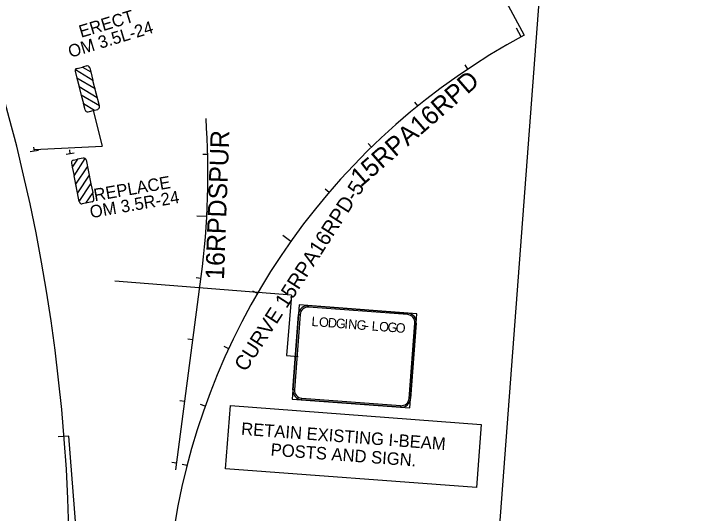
# Model space of a CAD drawing. Extents: x 2001876 to 2025694, y 804561 to 868938.
# Drawn here: x 2023569 to 2024685, y 812175 to 812979 of the extents above; entities that cross this region are included whole.
import ezdxf

# ---------------------------------------------------------------- set-up
doc = ezdxf.new("R2010")
doc.units = 0
for name, color, linetype in [('RD_HC_CL_Rel', 7, 'Continuous'), ('RD_HC_Data_Rel', 7, 'Continuous'), ('RD_HC_Data_Tic_Rel', 7, 'Continuous'), ('RD_PD_CLEAR ZONE', 7, 'Continuous'), ('RD_SHT_ShtClip', 7, 'Continuous'), ('RD_Sketch2', 7, 'Continuous'), ('RD_TX_RoadID', 7, 'Continuous'), ('TR SN EXTRUDED PANEL SIGNS - GROUND MOUNTED', 7, 'Continuous'), ('TR SN EXTRUDED PANEL SIGNS- MOUNTED OVERHEAD', 7, 'Continuous'), ('TR SN FLAT SHEET - TYPE III - FIXED SZ and MSG SIGN', 7, 'Continuous')]:
    doc.layers.add(name, color=color, linetype=linetype)

msp = doc.modelspace()

# ---------------------------------------------------------------- linework, layer by layer
at = {"layer": 'RD_HC_CL_Rel'}
msp.add_arc((2024908.4, 811980.1), 1094.6, 118.2243, 170.7835, dxfattribs=at)
at = {"layer": 'RD_HC_Data_Rel'}
msp.add_line((2024195.8, 813307.9), (2024390.8, 812944.6), dxfattribs=at)
at = {"layer": 'RD_HC_Data_Tic_Rel'}
for p, q in [((2024385.7, 812941.8), (2024378.1, 812955.9)), ((2024300.2, 812890.1), (2024295.7, 812896.8)), ((2024219.7, 812830.8), (2024214.7, 812837)), ((2024145, 812764.4), (2024139.4, 812770.2)), ((2024076.6, 812691.5), (2024070.5, 812696.7)), ((2024015.2, 812612.7), (2024002.1, 812621.9)), ((2023961.2, 812528.5), (2023954.2, 812532.5)), ((2023915.1, 812439.8), (2023907.8, 812443.2)), ((2023877.3, 812347.3), (2023869.8, 812349.9)), ((2023848.1, 812251.7), (2023840.4, 812253.6))]:
    msp.add_line(p, q, dxfattribs=at)
at = {"layer": 'RD_PD_CLEAR ZONE'}
msp.add_line((2023829.9, 812244.8), (2023870.9, 812556.3), dxfattribs=at)
for centre, radius, start, end in [((2020794.3, 812071.9), 2864.8, 355.713, 56.9613), ((2022613.3, 812721.8), 1268.4, 352.502, 4.0139)]:
    msp.add_arc(centre, radius, start, end, dxfattribs=at)
at = {"layer": 'RD_SHT_ShtClip'}
msp.add_line((2024236.5, 810621.4), (2024685, 816604.7), dxfattribs=at)
at = {"layer": 'RD_Sketch2'}
for p, q in [((2023881.4, 812752.6), (2023873.4, 812752.4)), ((2023879.8, 812652.7), (2023863.9, 812653.5)), ((2023870.5, 812553.1), (2023862.5, 812554.2)), ((2023857.4, 812454), (2023849.5, 812455)), ((2023844.4, 812354.9), (2023836.4, 812355.9)), ((2023831.3, 812255.7), (2023823.4, 812256.8))]:
    msp.add_line(p, q, dxfattribs=at)
at = {"layer": 'TR SN EXTRUDED PANEL SIGNS - GROUND MOUNTED'}
for p, q in [((2023697, 812823.2), (2023711.6, 812766.1)), ((2024016, 812525.9), (2024008.3, 812428.8)), ((2024043.6, 812506.6), (2024043.8, 812509.2)), ((2024027.5, 812495.2), (2024030, 812495)), ((2024203, 812497.2), (2024202.8, 812494.7)), ((2024214.4, 812481.1), (2024217, 812481)), ((2024008.3, 812428.8), (2024027, 812427.4)), ((2024020.9, 812373.7), (2024018.4, 812373.9)), ((2024032.4, 812357.6), (2024032.6, 812360.1)), ((2024207.9, 812359.7), (2024205.4, 812359.9)), ((2024191.8, 812348.2), (2024191.6, 812345.7)), ((2023657.9, 812299.3), (2023640.6, 812298)), ((2023677.7, 812046.6), (2023657.9, 812299.3))]:
    msp.add_line(p, q, dxfattribs=at)
msp.add_lwpolyline([(2023602.2, 812760.8), (2023711.6, 812766.1)], dxfattribs=at)
for points in [[(2024017.3, 812358.7), (2024206.7, 812344.5), (2024218.1, 812496.1), (2024028.6, 812510.3), (2024017.3, 812358.7)], [(2024202.8, 812494.7), (2024043.6, 812506.6), (2024043.8, 812509.2), (2024203, 812497.2), (2024202.8, 812494.7)], [(2024030, 812495), (2024020.9, 812373.7), (2024018.4, 812373.9), (2024027.5, 812495.2), (2024030, 812495)], [(2024205.4, 812359.9), (2024214.4, 812481.1), (2024217, 812481), (2024207.9, 812359.7), (2024205.4, 812359.9)], [(2024032.6, 812360.1), (2024191.8, 812348.2), (2024191.6, 812345.7), (2024032.4, 812357.6), (2024032.6, 812360.1)], [(2023917.8, 812348.2), (2024321.4, 812317.9), (2024313.8, 812216.4), (2023910.2, 812246.7)]]:
    msp.add_lwpolyline(points, close=True, dxfattribs=at)
for centre, radius, start, end in [((2024042.7, 812494), 15.2, 85.7132, 175.7128), ((2024042.7, 812494), 12.7, 85.7132, 175.7128), ((2024201.8, 812482.1), 12.7, 355.713, 85.7132), ((2024201.8, 812482.1), 15.2, 355.713, 85.7132), ((2024033.6, 812372.8), 15.2, 175.7128, 265.713), ((2024033.6, 812372.8), 12.7, 175.7128, 265.713), ((2024192.7, 812360.8), 15.2, 265.713, 355.7132), ((2024192.7, 812360.8), 12.7, 265.713, 355.7132)]:
    msp.add_arc(centre, radius, start, end, dxfattribs=at)
at = {"layer": 'TR SN EXTRUDED PANEL SIGNS- MOUNTED OVERHEAD'}
msp.add_line((2024016, 812525.9), (2023732.1, 812548.5), dxfattribs=at)
at = {"layer": 'TR SN FLAT SHEET - TYPE III - FIXED SZ and MSG SIGN'}
for p, q in [((2023668.2, 812886.2), (2023677.8, 812848.1)), ((2023696.6, 812871.9), (2023668.3, 812888.7)), ((2023671.1, 812891.1), (2023680, 812893.3)), ((2023686.6, 812895), (2023680, 812893.3)), ((2023680, 812893.3), (2023693.1, 812885.6)), ((2023691.4, 812892.1), (2023693.1, 812885.6)), ((2023693.1, 812885.6), (2023696.6, 812871.9)), ((2023707, 812830.7), (2023696.6, 812871.9)), ((2023707, 812830.7), (2023677.8, 812848.1)), ((2023677.8, 812848.1), (2023681.3, 812834.4)), ((2023683.9, 812824.2), (2023681.3, 812834.4)), ((2023681.3, 812834.4), (2023699, 812823.9)), ((2023707.2, 812830.1), (2023707, 812830.7)), ((2023688.8, 812821.3), (2023699, 812823.9)), ((2023699, 812823.9), (2023704.3, 812825.2)), ((2023602.4, 812757.9), (2023601.5, 812764.5)), ((2023608.8, 812758.7), (2023595.7, 812757)), ((2023666.6, 812754.4), (2023653.5, 812752.7)), ((2023660.1, 812753.5), (2023659.2, 812760.1)), ((2023671.7, 812745), (2023663.3, 812732.3)), ((2023665.1, 812743.6), (2023671.7, 812745)), ((2023666.2, 812718.4), (2023684.3, 812745.9)), ((2023680.8, 812746.8), (2023671.7, 812745)), ((2023685.5, 812743.7), (2023693.4, 812705.2)), ((2023662, 812738.9), (2023663.3, 812732.3)), ((2023663.3, 812732.3), (2023666.2, 812718.4)), ((2023674.7, 812676.9), (2023666.2, 812718.4)), ((2023674.7, 812676.9), (2023693.4, 812705.2)), ((2023693.4, 812705.2), (2023696.2, 812691.3)), ((2023696.2, 812691.3), (2023684.9, 812674.2)), ((2023698.3, 812681), (2023696.2, 812691.3)), ((2023674.8, 812676.2), (2023674.7, 812676.9)), ((2023684.9, 812674.2), (2023679.5, 812673.1)), ((2023695.2, 812676.3), (2023684.9, 812674.2))]:
    msp.add_line(p, q, dxfattribs=at)
for points in [[(2023703.5, 812844.4), (2023700, 812858.2), (2023670.9, 812875.5), (2023674.4, 812861.8)], [(2023671.8, 812690.7), (2023669, 812704.6), (2023687.7, 812732.9), (2023690.5, 812719)]]:
    msp.add_lwpolyline(points, close=True, dxfattribs=at)
for centre, start, end in [((2023672, 812887.2), 158.3854, 194.241), ((2023672, 812887.2), 104.241, 158.3853), ((2023687.5, 812891.1), 14.241, 104.241), ((2023703.3, 812829.1), 284.241, 14.241), ((2023687.8, 812825.2), 194.241, 284.241), ((2023665.9, 812739.7), 101.5704, 191.5704), ((2023681.6, 812742.9), 47.4261, 101.5704), ((2023681.6, 812742.9), 11.5704, 47.4261), ((2023678.7, 812677), 191.5704, 281.5704), ((2023694.4, 812680.2), 281.5704, 11.5704)]:
    msp.add_arc(centre, 4, start, end, dxfattribs=at)

# ---------------------------------------------------------------- texts
at = {"layer": 'RD_HC_Data_Rel'}
msp.add_text('CURVE 15RPA16RPD-5', height=24, rotation=57.2541, dxfattribs=at).set_placement((2023942.5, 812401.4))
at = {"layer": 'RD_TX_RoadID'}
for s, rotation, p in [('15RPA16RPD', 41.085, (2024127.5, 812699)), ('16RPDSPUR', 87.916, (2023907.5, 812550.4))]:
    msp.add_text(s, height=30, rotation=rotation, dxfattribs=at).set_placement(p)
at = {"layer": 'TR SN EXTRUDED PANEL SIGNS - GROUND MOUNTED'}
for s, height, rotation, p in [('ERECT ', 20, 16.8189, (2023677.6, 812940.3)), ('OM 3.5L-24', 20, 16.8189, (2023660.2, 812908)), ('REPLACE', 20, 9.8511, (2023699.7, 812677.2)), ('OM 3.5R-24', 20, 9.8511, (2023693.4, 812649.9)), ('L', 15.2, 355.713, (2024047.9, 812476.5)), ('O', 15.2, 355.713, (2024060, 812475.6)), ('D', 15.2, 355.713, (2024074.2, 812474.5)), ('G', 15.2, 355.713, (2024087.2, 812473.5)), ('I', 15.2, 355.713, (2024100.9, 812472.5)), ('N', 15.2, 355.713, (2024106.9, 812472.1)), ('G', 15.2, 355.713, (2024120.6, 812471)), ('L', 15.2, 355.713, (2024144.8, 812469.2)), ('O', 15.2, 355.713, (2024156.8, 812468.3)), ('-', 15.2, 355.713, (2024133.6, 812470)), ('G', 15.2, 355.713, (2024170.3, 812467.3)), ('O', 15.2, 355.713, (2024183.4, 812466.3)), ('RETAIN EXISTING I-BEAM', 20, 355.713, (2023934.6, 812301.4)), ('POSTS AND SIGN.', 20, 355.713, (2023982.1, 812267.8))]:
    msp.add_text(s, height=height, rotation=rotation, dxfattribs=at).set_placement(p)

doc.saveas('drawing.dxf')
